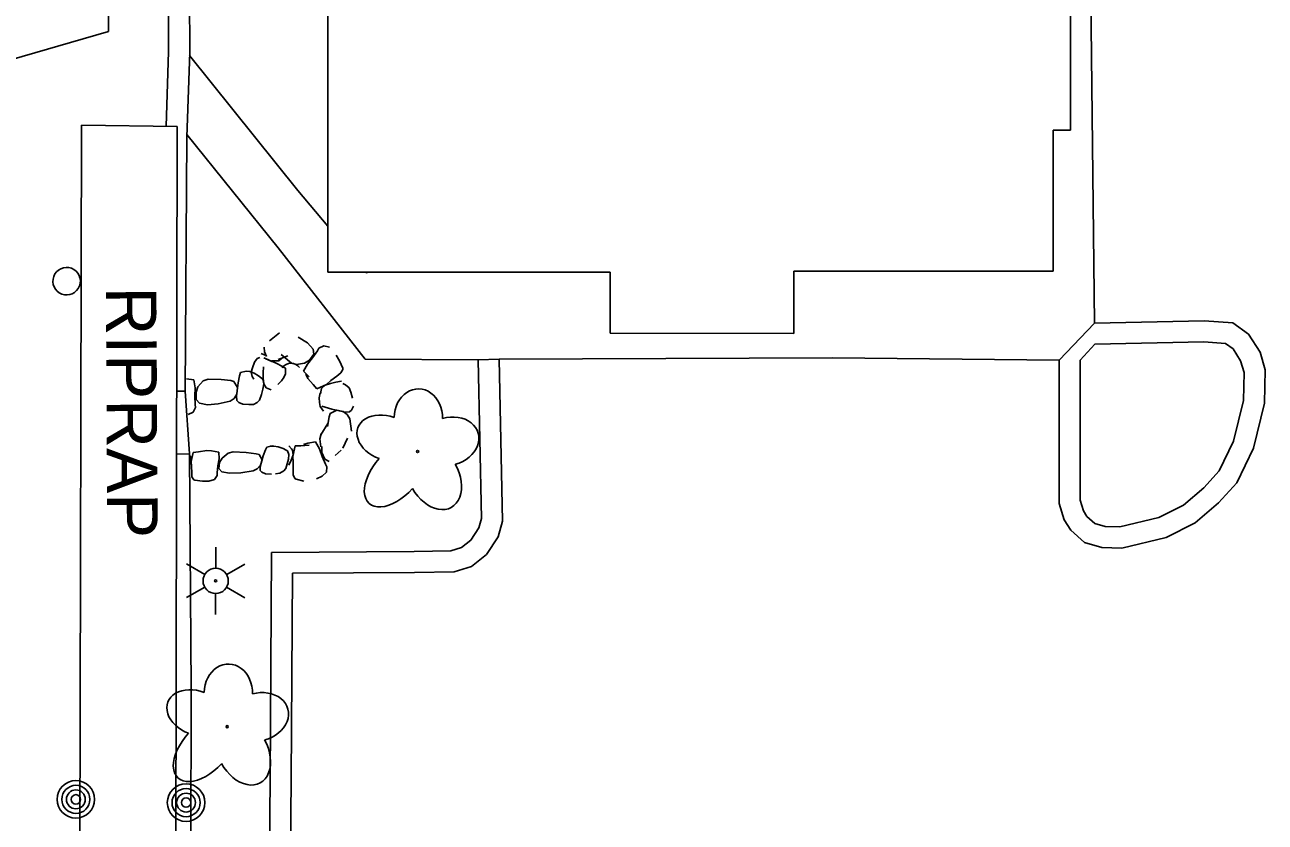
# Model space of a CAD drawing. Extents: x 589250 to 1188077, y 162953 to 363065.
# Drawn here: x 594394.1 to 594541.4, y 184860.3 to 184955 of the extents above; entities that cross this region are included whole.
import ezdxf

# ---------------------------------------------------------------- set-up
doc = ezdxf.new("R2010")
doc.units = 0
for name, color, linetype in [('E_AREA', 7, 'Continuous'), ('E_BLD', 7, 'Continuous'), ('E_BLD_HvyDash', 7, 'Continuous'), ('E_DRN', 7, 'Continuous'), ('E_DRN_RipRap', 7, 'Continuous'), ('E_DRN_RipRap_Text', 7, 'Continuous'), ('E_DWY', 7, 'Continuous'), ('E_LAND_Vegetation', 7, 'Continuous'), ('E_LTG', 7, 'Continuous'), ('E_MISCPROP', 7, 'Continuous'), ('E_PATH_Sidewalk', 7, 'Continuous')]:
    doc.layers.add(name, color=color, linetype=linetype)

msp = doc.modelspace()

# ---------------------------------------------------------------- linework, layer by layer
at = {"layer": 'E_AREA'}
msp.add_ellipse((594399.03, 184924.55), major_axis=(1.53, -0.57), ratio=0.998844, dxfattribs=at)
at = {"layer": 'E_BLD'}
for p, q in [((594430.05, 184925.62), (594430.08, 184989.43)), ((594518.27, 184978.67), (594518.25, 184942.47)), ((594516.2, 184942.47), (594516.2, 184925.72)), ((594518.25, 184942.47), (594516.2, 184942.47)), ((594463.59, 184925.61), (594430.05, 184925.62)), ((594463.59, 184918.36), (594463.59, 184925.61)), ((594485.42, 184925.74), (594485.42, 184918.35)), ((594516.2, 184925.72), (594485.42, 184925.74)), ((594485.42, 184918.35), (594463.59, 184918.36))]:
    msp.add_line(p, q, dxfattribs=at)
at = {"layer": 'E_BLD_HvyDash'}
for p, q in [((594404.56, 184993.57), (594403.99, 184954.19)), ((594403.99, 184954.19), (594303.25, 184925.21)), ((594400.36, 184739.94), (594400.8, 184943.06)), ((594400.8, 184943.06), (594412.17, 184942.93)), ((594412.17, 184942.93), (594411.81, 184740.07))]:
    msp.add_line(p, q, dxfattribs=at)
at = {"layer": 'E_DRN'}
msp.add_arc((594425.68, 184913.52), 1.28, 37.5999, 143.8601, dxfattribs=at)
at = {"layer": 'E_DRN_RipRap'}
for p, q in [((594423.14, 184917.47), (594424.3, 184918.4)), ((594426.53, 184917.92), (594427.65, 184917.21)), ((594422.5, 184916.73), (594422.52, 184916.16)), ((594427.65, 184917.21), (594428.31, 184916.49)), ((594428.31, 184916.49), (594428.38, 184915.88)), ((594429, 184916.6), (594428.82, 184916.28)), ((594429.57, 184916.88), (594429, 184916.6)), ((594430.25, 184916.72), (594429.57, 184916.88)), ((594421.1, 184914.27), (594421.34, 184914.95)), ((594421.34, 184914.95), (594421.67, 184915.35)), ((594421.67, 184915.35), (594421.96, 184915.5)), ((594422.15, 184915.97), (594422.61, 184915.76)), ((594422.46, 184915.43), (594423.93, 184914.82)), ((594422.52, 184916.16), (594422.79, 184915.6)), ((594422.68, 184915.33), (594423.39, 184915.03)), ((594424.24, 184915.1), (594423.39, 184915.11)), ((594425.29, 184915.67), (594424.17, 184915.26)), ((594424.54, 184915.38), (594424.24, 184915.1)), ((594425.74, 184914.83), (594424.52, 184915.83)), ((594427.86, 184915.19), (594427.29, 184914.81)), ((594428.25, 184915.46), (594427.63, 184914.71)), ((594428.38, 184915.88), (594427.86, 184915.19)), ((594428.82, 184916.28), (594428.25, 184915.46)), ((594431.45, 184915.11), (594431.06, 184915.76)), ((594431.83, 184914.24), (594431.45, 184915.11)), ((594419.58, 184913.31), (594419.69, 184913.69)), ((594419.69, 184913.69), (594420.34, 184913.88)), ((594420.34, 184913.88), (594420.8, 184913.81)), ((594420.8, 184913.81), (594421.3, 184913.64)), ((594420.96, 184913.75), (594421.1, 184914.27)), ((594421.07, 184913.24), (594420.96, 184913.75)), ((594421.3, 184913.64), (594421.83, 184913.33)), ((594422.37, 184913.04), (594422.38, 184913.68)), ((594422.38, 184913.68), (594422.4, 184914.39)), ((594423.93, 184914.82), (594424.69, 184914.43)), ((594424.69, 184914.43), (594425.02, 184914.23)), ((594425.04, 184913.56), (594424.84, 184913.13)), ((594425.02, 184914.23), (594425.04, 184913.56)), ((594426.34, 184914.65), (594425.74, 184914.83)), ((594427.29, 184914.81), (594426.34, 184914.65)), ((594427.63, 184914.71), (594427.18, 184913.88)), ((594427.18, 184913.88), (594427.83, 184913.2)), ((594427.43, 184913.51), (594427.67, 184913)), ((594431.11, 184913.27), (594431.61, 184913.66)), ((594431.61, 184913.66), (594431.84, 184914.08)), ((594431.84, 184914.08), (594431.83, 184914.24)), ((594414.15, 184912.82), (594413.25, 184912.97)), ((594414.29, 184911.88), (594414.15, 184912.82)), ((594414.4, 184911.37), (594414.61, 184912.01)), ((594414.61, 184912.01), (594415.26, 184912.71)), ((594415.26, 184912.71), (594415.83, 184912.93)), ((594415.83, 184912.93), (594417.37, 184912.88)), ((594417.37, 184912.88), (594418.52, 184912.74)), ((594418.52, 184912.74), (594418.91, 184912.64)), ((594418.91, 184912.64), (594419.34, 184911.91)), ((594419.21, 184910.9), (594419.41, 184912.49)), ((594419.41, 184912.49), (594419.58, 184913.31)), ((594421.27, 184912.91), (594421.07, 184913.24)), ((594421.83, 184913.33), (594422.18, 184913.04)), ((594422.18, 184913.04), (594422.32, 184912.91)), ((594422.32, 184912.91), (594422.45, 184912.37)), ((594422.45, 184912.37), (594422.34, 184911.71)), ((594422.45, 184912.37), (594422.37, 184913.04)), ((594422.75, 184911.89), (594422.45, 184912.37)), ((594424.54, 184912.7), (594424.1, 184912.27)), ((594424.84, 184913.13), (594424.54, 184912.7)), ((594427.67, 184913), (594428.32, 184912.28)), ((594428.32, 184912.28), (594428.75, 184911.77)), ((594428.75, 184911.77), (594429.9, 184912.3)), ((594429.32, 184911.8), (594429.73, 184912.19)), ((594429.73, 184912.19), (594430.36, 184912.41)), ((594429.9, 184912.3), (594430.43, 184912.74)), ((594430.36, 184912.41), (594430.99, 184912.54)), ((594430.43, 184912.74), (594431.11, 184913.27)), ((594430.99, 184912.54), (594431.68, 184912.68)), ((594431.82, 184912.41), (594432.17, 184912.25)), ((594432.17, 184912.25), (594432.57, 184911.89)), ((594414.25, 184910.91), (594414.29, 184911.88)), ((594414.29, 184909.92), (594414.25, 184910.91)), ((594414.41, 184910.5), (594414.4, 184911.37)), ((594414.82, 184910.06), (594414.41, 184910.5)), ((594418.46, 184910.3), (594418.92, 184910.62)), ((594418.92, 184910.62), (594419.24, 184911.14)), ((594419.26, 184910.4), (594419.21, 184910.9)), ((594419.24, 184911.14), (594419.34, 184911.91)), ((594422.16, 184911.09), (594421.95, 184910.42)), ((594422.34, 184911.71), (594422.16, 184911.09)), ((594422.91, 184911.81), (594422.75, 184911.89)), ((594423.34, 184911.64), (594422.91, 184911.81)), ((594429.03, 184910.68), (594429.13, 184911.3)), ((594429.05, 184910.14), (594429.03, 184910.68)), ((594429.2, 184911.16), (594429.28, 184911.62)), ((594429.28, 184911.62), (594429.32, 184911.8)), ((594432.57, 184911.89), (594432.77, 184911.37)), ((594432.77, 184911.37), (594432.97, 184910.66)), ((594413.45, 184908.71), (594414.07, 184908.98)), ((594414.07, 184908.98), (594414.34, 184909.55)), ((594414.34, 184909.55), (594414.29, 184909.92)), ((594415.75, 184909.88), (594414.82, 184910.06)), ((594417.04, 184910), (594415.75, 184909.88)), ((594418.46, 184910.3), (594417.04, 184910)), ((594419.49, 184910.16), (594419.26, 184910.4)), ((594419.96, 184909.95), (594419.49, 184910.16)), ((594420.68, 184909.89), (594419.96, 184909.95)), ((594421.21, 184909.9), (594420.68, 184909.89)), ((594421.68, 184910.14), (594421.21, 184909.9)), ((594421.95, 184910.42), (594421.68, 184910.14)), ((594429.14, 184909.67), (594429.05, 184910.14)), ((594429.56, 184909.11), (594429.14, 184909.67)), ((594429.73, 184909.59), (594429.36, 184909.72)), ((594430.54, 184909.34), (594429.73, 184909.59)), ((594430.35, 184908.85), (594431.11, 184909.23)), ((594432.11, 184909.01), (594430.54, 184909.34)), ((594431.87, 184909.07), (594431.11, 184909.23)), ((594432.37, 184908.7), (594431.87, 184909.07)), ((594432.61, 184909.04), (594432.11, 184909.01)), ((594432.87, 184909.24), (594432.61, 184909.04)), ((594433.11, 184909.71), (594432.87, 184909.24)), ((594429.23, 184906.31), (594430.07, 184907.65)), ((594430, 184907.28), (594430.22, 184908.46)), ((594430.22, 184908.46), (594430.35, 184908.85)), ((594432.65, 184908.2), (594432.37, 184908.7)), ((594432.65, 184908.2), (594432.85, 184906.73)), ((594429.09, 184905.84), (594429.28, 184906.44)), ((594422.67, 184904.52), (594422.81, 184904.83)), ((594422.81, 184904.83), (594423.49, 184904.98)), ((594423.18, 184904.94), (594423.66, 184904.94)), ((594423.66, 184904.94), (594424.17, 184904.87)), ((594424.17, 184904.87), (594424.74, 184904.69)), ((594424.74, 184904.69), (594425.11, 184904.5)), ((594425.43, 184904.98), (594425.75, 184904.64)), ((594425.75, 184904.64), (594425.86, 184904.5)), ((594426.19, 184904.98), (594425.91, 184903.74)), ((594426.85, 184905), (594426.19, 184904.98)), ((594427.82, 184905.09), (594426.85, 184905)), ((594427.69, 184905.3), (594427.16, 184905.14)), ((594428.61, 184905.49), (594427.69, 184905.3)), ((594429.08, 184904.66), (594428.61, 184905.49)), ((594429.39, 184903.74), (594429.08, 184904.66)), ((594429.24, 184904.89), (594429.09, 184905.84)), ((594429.36, 184904.22), (594429.34, 184904.9)), ((594432.39, 184905.91), (594431.82, 184904.71)), ((594413.63, 184903.87), (594413.75, 184903.77)), ((594413.82, 184903.31), (594413.64, 184902.76)), ((594413.75, 184903.77), (594413.82, 184903.31)), ((594414.06, 184904.19), (594413.81, 184903.13)), ((594413.81, 184903.13), (594413.86, 184902.56)), ((594414.71, 184904.28), (594414.06, 184904.19)), ((594415.68, 184904.44), (594414.71, 184904.28)), ((594416.22, 184904.39), (594415.68, 184904.44)), ((594417.11, 184904.24), (594416.22, 184904.39)), ((594416.99, 184902.64), (594417.14, 184903.45)), ((594417.14, 184903.45), (594417.11, 184904.24)), ((594417.2, 184903.02), (594417.49, 184903.55)), ((594417.49, 184903.55), (594418.22, 184904.12)), ((594418.22, 184904.12), (594418.82, 184904.29)), ((594418.82, 184904.29), (594420.37, 184904.21)), ((594420.37, 184904.21), (594421.53, 184904.06)), ((594421.53, 184904.06), (594421.91, 184903.97)), ((594421.91, 184903.97), (594422.26, 184903.34)), ((594422, 184902.5), (594422.39, 184903.83)), ((594422.06, 184902.7), (594422.26, 184903.34)), ((594422.39, 184903.83), (594422.67, 184904.52)), ((594425.11, 184904.5), (594425.26, 184904.41)), ((594425.38, 184903.42), (594425.24, 184902.88)), ((594425.26, 184904.41), (594425.44, 184903.98)), ((594425.44, 184903.98), (594425.38, 184903.42)), ((594425.72, 184903.31), (594425.44, 184902.72)), ((594425.93, 184903.94), (594425.72, 184903.31)), ((594425.86, 184904.5), (594425.93, 184903.94)), ((594425.91, 184903.74), (594425.94, 184903.05)), ((594429.68, 184903.41), (594429.36, 184904.22)), ((594429.77, 184902.82), (594429.39, 184903.74)), ((594430.23, 184903.15), (594429.68, 184903.41)), ((594431.63, 184904.5), (594430.91, 184903.85)), ((594413.86, 184902.56), (594413.89, 184901.84)), ((594413.89, 184901.84), (594413.91, 184901.32)), ((594416.92, 184901.8), (594416.99, 184902.64)), ((594416.93, 184901.49), (594416.92, 184901.8)), ((594417.1, 184902.29), (594417.2, 184903.02)), ((594417.47, 184901.91), (594417.1, 184902.29)), ((594418.39, 184901.74), (594417.47, 184901.91)), ((594419.71, 184901.8), (594418.39, 184901.74)), ((594421.17, 184902.02), (594419.71, 184901.8)), ((594421.17, 184902.02), (594421.68, 184902.27)), ((594421.68, 184902.27), (594422.06, 184902.7)), ((594422, 184902.08), (594422, 184902.5)), ((594422.2, 184901.87), (594422, 184902.08)), ((594422.66, 184901.69), (594422.2, 184901.87)), ((594423.37, 184901.62), (594422.66, 184901.69)), ((594424.37, 184901.76), (594423.83, 184901.68)), ((594424.83, 184902.03), (594424.37, 184901.76)), ((594425.07, 184902.3), (594424.83, 184902.03)), ((594425.24, 184902.88), (594425.07, 184902.3)), ((594425.94, 184903.05), (594425.95, 184902.18)), ((594425.95, 184902.18), (594425.95, 184901.55)), ((594429.39, 184901.38), (594429.89, 184901.87)), ((594429.95, 184902.5), (594429.77, 184902.82)), ((594429.89, 184901.87), (594429.95, 184902.5)), ((594413.91, 184901.32), (594414.13, 184900.97)), ((594414.13, 184900.97), (594414.25, 184900.91)), ((594414.25, 184900.91), (594415.18, 184900.81)), ((594415.18, 184900.81), (594415.93, 184900.81)), ((594415.93, 184900.81), (594416.59, 184901.02)), ((594416.59, 184901.02), (594416.93, 184901.49)), ((594425.95, 184901.55), (594426.15, 184901.12)), ((594426.15, 184901.12), (594426.28, 184901.03)), ((594426.28, 184901.03), (594427.2, 184900.8)), ((594428.69, 184901.09), (594429.39, 184901.38))]:
    msp.add_line(p, q, dxfattribs=at)
at = {"layer": 'E_DWY'}
for p, q in [((594410.9, 185000.06), (594411.15, 184951.8)), ((594413.4, 185000.07), (594413.65, 184951.76)), ((594521.11, 184919.56), (594520.65, 184959.47)), ((594411.15, 184951.8), (594410.85, 184942.95)), ((594413.65, 184951.76), (594413.31, 184941.66)), ((594413.31, 184941.66), (594413.12, 184911.47)), ((594516.92, 184915.19), (594521.11, 184919.56)), ((594521.11, 184919.56), (594534.14, 184919.83)), ((594534.14, 184919.83), (594537.56, 184919.6)), ((594537.56, 184919.6), (594539.42, 184918.26)), ((594539.42, 184918.26), (594540.77, 184916.14)), ((594519.42, 184915.19), (594521.16, 184917.06)), ((594521.16, 184917.06), (594534.08, 184917.33)), ((594534.08, 184917.33), (594536.68, 184917.15)), ((594536.68, 184917.15), (594537.57, 184916.51)), ((594537.57, 184916.51), (594538.47, 184915.1)), ((594447.9, 184915.22), (594450.4, 184915.27)), ((594448.3, 184896.38), (594447.9, 184915.22)), ((594450.4, 184915.27), (594489.98, 184915.43)), ((594450.81, 184896.05), (594450.4, 184915.27)), ((594489.98, 184915.43), (594516.92, 184915.19)), ((594516.92, 184898.15), (594516.92, 184915.19)), ((594519.42, 184898.53), (594519.42, 184915.19)), ((594538.47, 184915.1), (594538.88, 184913.7)), ((594540.77, 184916.14), (594541.39, 184914.04)), ((594538.88, 184913.7), (594538.82, 184910.38)), ((594541.39, 184914.04), (594541.31, 184910.05)), ((594413.12, 184911.47), (594412.11, 184911.48)), ((594413.61, 184904.03), (594413.12, 184911.47)), ((594538.82, 184910.38), (594537.63, 184905.56)), ((594541.31, 184910.05), (594540, 184904.71)), ((594537.63, 184905.56), (594535.91, 184902.01)), ((594540, 184904.71), (594538, 184900.59)), ((594412.1, 184904.02), (594413.61, 184904.03)), ((594413.61, 184904.03), (594413.83, 184876.2)), ((594535.91, 184902.01), (594534.1, 184900.01)), ((594538, 184900.59), (594535.84, 184898.21)), ((594534.1, 184900.01), (594531.68, 184897.96)), ((594517.51, 184896.23), (594516.92, 184898.15)), ((594519.8, 184897.29), (594519.42, 184898.53)), ((594520.22, 184896.62), (594519.8, 184897.29)), ((594531.68, 184897.96), (594528.74, 184896.47)), ((594535.84, 184898.21), (594533.08, 184895.86)), ((594447.98, 184895.26), (594448.3, 184896.38)), ((594450.28, 184894.21), (594450.81, 184896.05)), ((594518.3, 184894.99), (594517.51, 184896.23)), ((594521.17, 184895.77), (594520.22, 184896.62)), ((594522.37, 184895.42), (594521.17, 184895.77)), ((594528.74, 184896.47), (594524.11, 184895.37)), ((594533.08, 184895.86), (594529.61, 184894.1)), ((594447.03, 184893.79), (594447.98, 184895.26)), ((594519.93, 184893.53), (594518.3, 184894.99)), ((594524.11, 184895.37), (594522.37, 184895.42)), ((594444.66, 184892.51), (594445.93, 184892.92)), ((594445.93, 184892.92), (594447.03, 184893.79)), ((594448.91, 184892.09), (594450.28, 184894.21)), ((594521.97, 184892.94), (594519.93, 184893.53)), ((594524.36, 184892.86), (594521.97, 184892.94)), ((594529.61, 184894.1), (594524.36, 184892.86)), ((594423.2, 184865.37), (594423.35, 184892.35)), ((594423.35, 184892.35), (594440.3, 184892.46)), ((594440.3, 184892.46), (594444.66, 184892.51)), ((594447.12, 184890.68), (594448.91, 184892.09)), ((594425.7, 184865.36), (594425.84, 184889.86)), ((594425.84, 184889.86), (594440.33, 184889.96)), ((594440.33, 184889.96), (594445.07, 184890.02)), ((594445.07, 184890.02), (594447.12, 184890.68)), ((594413.83, 184876.2), (594413.68, 184831.02)), ((594423.1, 184851.35), (594423.2, 184865.37)), ((594425.6, 184851.34), (594425.7, 184865.36))]:
    msp.add_line(p, q, dxfattribs=at)
at = {"layer": 'E_LAND_Vegetation'}
for centre in [(594440.72, 184904.33), (594418.1, 184871.65)]:
    msp.add_circle(centre, 0.128, dxfattribs=at)
for centre, major_axis, ratio in [((594440.8, 184908.31), (-0.07, -3.45), 0.832022), ((594437.04, 184905.92), (3.41, -1.24), 0.716896), ((594444.44, 184905.53), (-3.48, -0.97), 0.782863), ((594438.14, 184901.7), (3.19, 3.53), 0.560249), ((594442.65, 184901.37), (-2.07, 3.68), 0.691916), ((594418.23, 184875.63), (-0.11, -3.45), 0.832022), ((594414.44, 184873.29), (3.39, -1.29), 0.716896), ((594421.83, 184872.81), (-3.49, -0.93), 0.782863), ((594415.48, 184869.06), (3.23, 3.49), 0.560249), ((594419.99, 184868.67), (-2.02, 3.7), 0.691916)]:
    msp.add_ellipse(centre, major_axis=major_axis, ratio=ratio, start_param=1.570796, end_param=4.712389, dxfattribs=at)
at = {"layer": 'E_LTG'}
for p, q in [((594416.76, 184892.96), (594416.74, 184890.46)), ((594413.28, 184890.99), (594415.44, 184889.72)), ((594418.04, 184889.7), (594420.21, 184890.94)), ((594413.25, 184886.99), (594415.43, 184888.22)), ((594416.72, 184887.46), (594416.7, 184884.96)), ((594418.03, 184888.2), (594420.18, 184886.94))]:
    msp.add_line(p, q, dxfattribs=at)
for radius in [1.5, 0.125]:
    msp.add_circle((594416.73, 184888.96), radius, dxfattribs=at)
at = {"layer": 'E_MISCPROP'}
for centre, radius in [((594400.13, 184863.02), 2.23), ((594413.22, 184862.63), 2.23), ((594400.13, 184863.02), 1.67), ((594400.13, 184863.02), 1.12), ((594400.13, 184863.02), 0.558), ((594413.22, 184862.63), 1.67), ((594413.22, 184862.63), 1.12), ((594413.22, 184862.63), 0.558)]:
    msp.add_circle(centre, radius, dxfattribs=at)
at = {"layer": 'E_PATH_Sidewalk'}
for p, q in [((594413.63, 184951.33), (594426.51, 184935.32)), ((594424.14, 184928.51), (594413.32, 184941.97)), ((594426.51, 184935.32), (594430.06, 184931.07)), ((594434.47, 184915.3), (594424.14, 184928.51)), ((594434.59, 184925.62), (594434.7, 184925.49)), ((594434.7, 184925.49), (594434.7, 184925.62)), ((594447.9, 184915.22), (594434.47, 184915.3))]:
    msp.add_line(p, q, dxfattribs=at)

# ---------------------------------------------------------------- texts
at = {"layer": 'E_DRN_RipRap_Text'}
msp.add_text('RIPRAP', height=6, rotation=270.329, dxfattribs=at).set_placement((594403.69, 184923.89))

doc.saveas('drawing.dxf')
